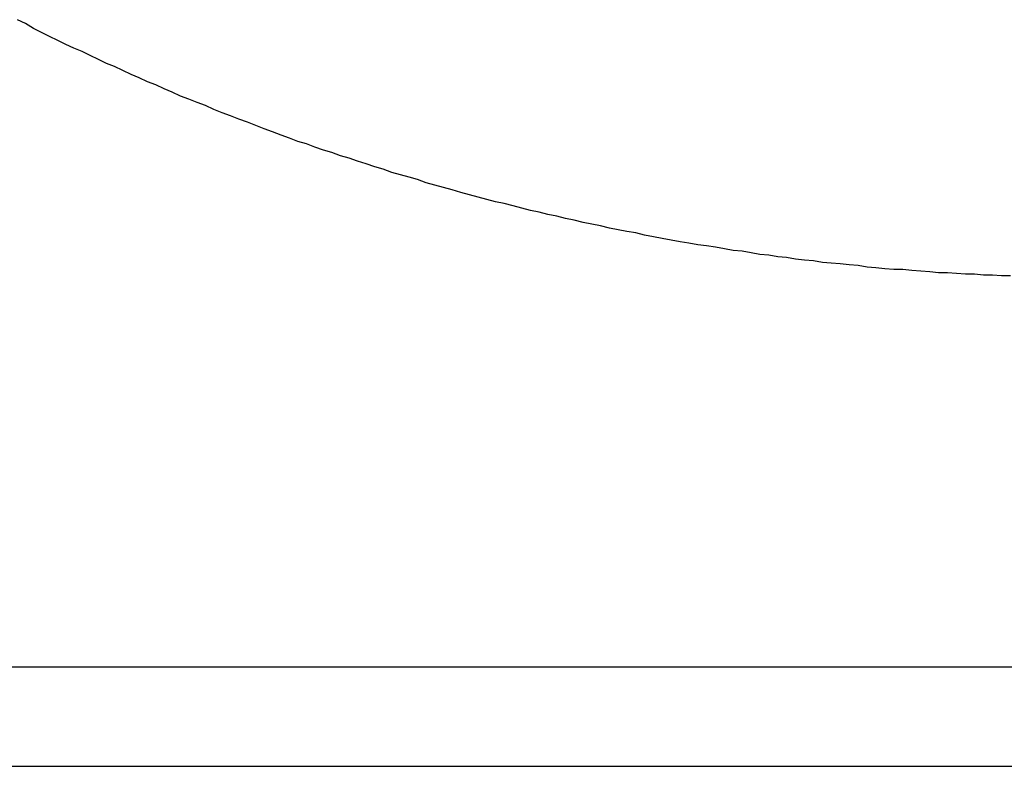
# Model space of a CAD drawing. Extents: x 1107 to 4046, y 937 to 3355.
# Tile 348 of 656: x 2155.026 to 2156.264, y 2649.308 to 2650.246. Entities that reach past the tile are written whole.
import ezdxf

# ---------------------------------------------------------------- set-up
doc = ezdxf.new("R2010")
doc.units = 0
doc.layers.add('KF_VIDA_L___C_REAR', color=7, linetype='CONTINUOUS')

# ---------------------------------------------------------------- blocks, each defined once
blk = doc.blocks.new('KF_VIDA_L___C_REAR')
at = {"layer": 'KF_VIDA_L___C_REAR'}
for p, q in [((-49, 960.219817), (49, 960.219817)), ((-49, 960.094817), (49, 960.094817))]:
    blk.add_line(p, q, dxfattribs=at)
blk.add_polyline3d([(-30.7074, 960.711, 0), (-30.7187, 960.711, 0), (-30.73, 960.712, 0), (-30.7412, 960.712, 0), (-30.7525, 960.713, 0), (-30.7638, 960.713, 0), (-30.7751, 960.714, 0), (-30.7864, 960.715, 0), (-30.7977, 960.715, 0), (-30.809, 960.716, 0), (-30.8202, 960.717, 0), (-30.8315, 960.718, 0), (-30.8428, 960.719, 0), (-30.854, 960.719, 0), (-30.8653, 960.72, 0), (-30.8766, 960.721, 0), (-30.8878, 960.722, 0), (-30.8991, 960.724, 0), (-30.9103, 960.725, 0), (-30.9216, 960.726, 0), (-30.9328, 960.727, 0), (-30.944, 960.728, 0), (-30.9553, 960.73, 0), (-30.9665, 960.731, 0), (-30.9777, 960.732, 0), (-30.9889, 960.734, 0), (-31.0001, 960.735, 0), (-31.0113, 960.737, 0), (-31.0225, 960.738, 0), (-31.0337, 960.74, 0), (-31.0449, 960.742, 0), (-31.0561, 960.743, 0), (-31.0672, 960.745, 0), (-31.0784, 960.747, 0), (-31.0896, 960.749, 0), (-31.1007, 960.75, 0), (-31.1119, 960.752, 0), (-31.123, 960.754, 0), (-31.1341, 960.756, 0), (-31.1453, 960.758, 0), (-31.1564, 960.76, 0), (-31.1675, 960.762, 0), (-31.1786, 960.765, 0), (-31.1897, 960.767, 0), (-31.2008, 960.769, 0), (-31.2118, 960.771, 0), (-31.2229, 960.774, 0), (-31.2339, 960.776, 0), (-31.245, 960.778, 0), (-31.256, 960.781, 0), (-31.2671, 960.783, 0), (-31.2781, 960.786, 0), (-31.2891, 960.788, 0), (-31.3001, 960.791, 0), (-31.3111, 960.793, 0), (-31.3221, 960.796, 0), (-31.333, 960.799, 0), (-31.344, 960.802, 0), (-31.3549, 960.804, 0), (-31.3659, 960.807, 0), (-31.3768, 960.81, 0), (-31.3877, 960.813, 0), (-31.3986, 960.816, 0), (-31.4095, 960.819, 0), (-31.4204, 960.822, 0), (-31.4313, 960.825, 0), (-31.4421, 960.828, 0), (-31.453, 960.832, 0), (-31.4638, 960.835, 0), (-31.4746, 960.838, 0), (-31.4854, 960.841, 0), (-31.4962, 960.845, 0), (-31.507, 960.848, 0), (-31.5178, 960.852, 0), (-31.5286, 960.855, 0), (-31.5393, 960.859, 0), (-31.55, 960.862, 0), (-31.5608, 960.866, 0), (-31.5715, 960.869, 0), (-31.5821, 960.873, 0), (-31.5928, 960.877, 0), (-31.6035, 960.88, 0), (-31.6141, 960.884, 0), (-31.6248, 960.888, 0), (-31.6354, 960.892, 0), (-31.646, 960.896, 0), (-31.6566, 960.9, 0), (-31.6671, 960.904, 0), (-31.6777, 960.908, 0), (-31.6882, 960.912, 0), (-31.6988, 960.916, 0), (-31.7093, 960.92, 0), (-31.7198, 960.925, 0), (-31.7302, 960.929, 0), (-31.7407, 960.933, 0), (-31.7511, 960.937, 0), (-31.7616, 960.942, 0), (-31.772, 960.946, 0), (-31.7824, 960.951, 0), (-31.7928, 960.955, 0), (-31.8031, 960.96, 0), (-31.8135, 960.964, 0), (-31.8238, 960.969, 0), (-31.8341, 960.974, 0), (-31.8444, 960.978, 0), (-31.8546, 960.983, 0), (-31.8649, 960.988, 0), (-31.8751, 960.993, 0), (-31.8853, 960.997, 0), (-31.8955, 961.002, 0), (-31.9057, 961.007, 0), (-31.9159, 961.012, 0), (-31.926, 961.017, 0), (-31.9361, 961.022, 0), (-31.9462, 961.028, 0), (-31.9563, 961.033, 0)], dxfattribs=at)

msp = doc.modelspace()

# ---------------------------------------------------------------- block references
at = {"layer": 'KF_VIDA_L___C_REAR'}
msp.add_blockref('KF_VIDA_L___C_REAR', (2186.9791, 1689.2132), dxfattribs=at)

doc.saveas('drawing.dxf')
